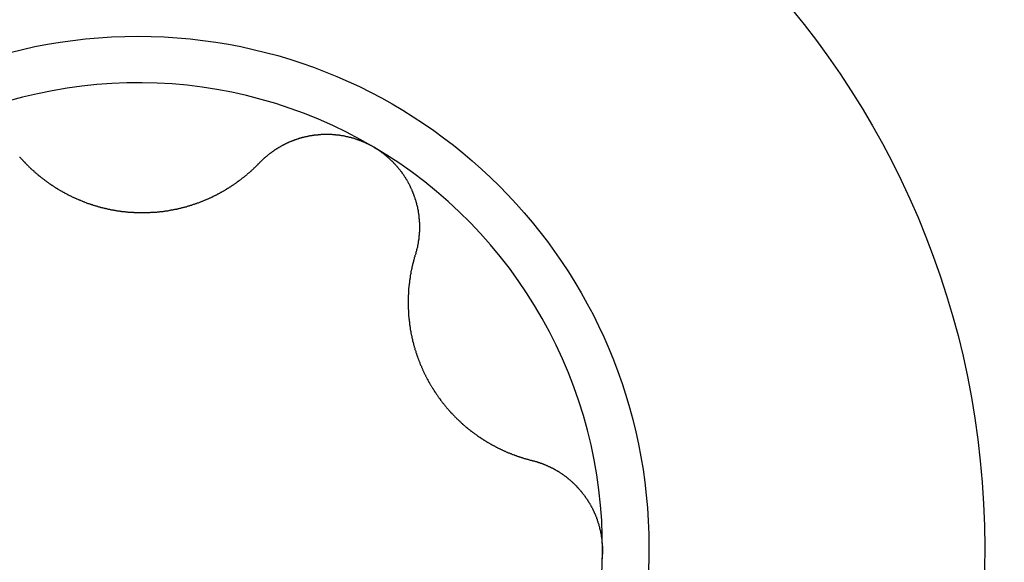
# Model space of a CAD drawing. Extents: x 1107 to 4046, y 937 to 3355.
# Tile 312 of 656: x 1151.41 to 1155.59, y 2553.65 to 2555.96. Entities that reach past the tile are written whole.
import ezdxf

# ---------------------------------------------------------------- set-up
doc = ezdxf.new("R2010")
doc.units = 0
doc.layers.add('KF_VIDA_L___C_RIGHT', color=7, linetype='CONTINUOUS')

# ---------------------------------------------------------------- blocks, each defined once
blk = doc.blocks.new('KF_VIDA_L___C_RIGHT')
at = {"layer": 'KF_VIDA_L___C_RIGHT'}
for points in [[(-435.303, 866.159, 0), (-435.302, 866.158, 0), (-435.301, 866.157, 0), (-435.299, 866.155, 0), (-435.298, 866.154, 0), (-435.296, 866.152, 0), (-435.295, 866.151, 0), (-435.294, 866.15, 0), (-435.292, 866.148, 0), (-435.291, 866.147, 0), (-435.289, 866.145, 0), (-435.288, 866.144, 0)], [(-434.283, 866.135, 0), (-434.281, 866.136, 0), (-434.28, 866.138, 0), (-434.279, 866.139, 0), (-434.277, 866.141, 0), (-434.276, 866.142, 0), (-434.274, 866.143, 0), (-434.273, 866.145, 0), (-434.271, 866.146, 0), (-434.27, 866.147, 0), (-434.269, 866.149, 0), (-434.267, 866.15, 0), (-434.266, 866.152, 0), (-434.264, 866.153, 0), (-434.263, 866.154, 0), (-434.261, 866.156, 0), (-434.26, 866.157, 0), (-434.258, 866.158, 0), (-434.257, 866.159, 0), (-434.255, 866.161, 0), (-434.254, 866.162, 0), (-434.252, 866.163, 0), (-434.251, 866.165, 0), (-434.249, 866.166, 0), (-434.248, 866.167, 0), (-434.246, 866.168, 0), (-434.245, 866.17, 0), (-434.243, 866.171, 0), (-434.241, 866.172, 0), (-434.24, 866.173, 0), (-434.238, 866.175, 0), (-434.237, 866.176, 0), (-434.235, 866.177, 0), (-434.234, 866.178, 0), (-434.232, 866.179, 0), (-434.23, 866.18, 0), (-434.229, 866.182, 0), (-434.227, 866.183, 0), (-434.225, 866.184, 0), (-434.224, 866.185, 0), (-434.222, 866.186, 0), (-434.221, 866.187, 0), (-434.219, 866.188, 0), (-434.217, 866.19, 0), (-434.216, 866.191, 0), (-434.214, 866.192, 0), (-434.212, 866.193, 0), (-434.211, 866.194, 0), (-434.209, 866.195, 0), (-434.207, 866.196, 0), (-434.206, 866.197, 0), (-434.204, 866.198, 0), (-434.202, 866.199, 0), (-434.2, 866.2, 0), (-434.199, 866.201, 0), (-434.197, 866.202, 0), (-434.195, 866.203, 0), (-434.194, 866.204, 0), (-434.192, 866.205, 0), (-434.19, 866.206, 0), (-434.188, 866.207, 0), (-434.187, 866.208, 0), (-434.185, 866.209, 0), (-434.183, 866.21, 0), (-434.181, 866.211, 0), (-434.18, 866.212, 0), (-434.178, 866.213, 0), (-434.176, 866.214, 0), (-434.174, 866.215, 0), (-434.173, 866.215, 0), (-434.171, 866.216, 0), (-434.169, 866.217, 0), (-434.167, 866.218, 0), (-434.166, 866.219, 0), (-434.164, 866.22, 0), (-434.162, 866.221, 0), (-434.16, 866.221, 0), (-434.158, 866.222, 0), (-434.157, 866.223, 0), (-434.155, 866.224, 0), (-434.153, 866.225, 0), (-434.151, 866.225, 0), (-434.149, 866.226, 0), (-434.147, 866.227, 0), (-434.146, 866.228, 0), (-434.144, 866.228, 0), (-434.142, 866.229, 0), (-434.14, 866.23, 0), (-434.138, 866.23, 0), (-434.136, 866.231, 0), (-434.135, 866.232, 0), (-434.133, 866.232, 0), (-434.131, 866.233, 0), (-434.129, 866.234, 0), (-434.127, 866.234, 0), (-434.125, 866.235, 0), (-434.123, 866.236, 0), (-434.121, 866.236, 0), (-434.119, 866.237, 0), (-434.118, 866.238, 0), (-434.116, 866.238, 0), (-434.114, 866.239, 0), (-434.112, 866.239, 0), (-434.11, 866.24, 0), (-434.108, 866.241, 0), (-434.106, 866.241, 0), (-434.104, 866.242, 0), (-434.102, 866.242, 0), (-434.1, 866.243, 0), (-434.098, 866.243, 0), (-434.096, 866.244, 0), (-434.094, 866.244, 0), (-434.092, 866.245, 0), (-434.09, 866.245, 0), (-434.088, 866.246, 0), (-434.086, 866.246, 0), (-434.084, 866.247, 0), (-434.082, 866.247, 0), (-434.08, 866.247, 0), (-434.078, 866.248, 0), (-434.076, 866.248, 0), (-434.074, 866.249, 0), (-434.072, 866.249, 0), (-434.07, 866.249, 0), (-434.068, 866.25, 0), (-434.066, 866.25, 0), (-434.064, 866.251, 0), (-434.062, 866.251, 0), (-434.059, 866.251, 0), (-434.057, 866.252, 0), (-434.055, 866.252, 0), (-434.053, 866.252, 0), (-434.051, 866.252, 0), (-434.049, 866.253, 0), (-434.047, 866.253, 0), (-434.045, 866.253, 0), (-434.043, 866.254, 0), (-434.041, 866.254, 0), (-434.039, 866.254, 0), (-434.037, 866.254, 0), (-434.034, 866.254, 0), (-434.032, 866.255, 0), (-434.03, 866.255, 0), (-434.028, 866.255, 0), (-434.026, 866.255, 0), (-434.024, 866.255, 0), (-434.022, 866.255, 0), (-434.02, 866.256, 0), (-434.017, 866.256, 0), (-434.015, 866.256, 0), (-434.013, 866.256, 0), (-434.011, 866.256, 0), (-434.009, 866.256, 0), (-434.007, 866.256, 0), (-434.005, 866.256, 0), (-434.003, 866.256, 0), (-434, 866.256, 0), (-433.998, 866.256, 0), (-433.996, 866.256, 0), (-433.994, 866.256, 0), (-433.992, 866.256, 0), (-433.99, 866.256, 0), (-433.988, 866.256, 0), (-433.985, 866.256, 0), (-433.983, 866.256, 0), (-433.981, 866.256, 0), (-433.979, 866.256, 0), (-433.977, 866.256, 0), (-433.975, 866.256, 0), (-433.973, 866.255, 0), (-433.97, 866.255, 0), (-433.968, 866.255, 0), (-433.966, 866.255, 0), (-433.964, 866.255, 0), (-433.962, 866.255, 0), (-433.96, 866.254, 0), (-433.958, 866.254, 0), (-433.955, 866.254, 0), (-433.953, 866.254, 0), (-433.951, 866.253, 0), (-433.949, 866.253, 0), (-433.947, 866.253, 0), (-433.945, 866.253, 0), (-433.943, 866.252, 0), (-433.94, 866.252, 0), (-433.938, 866.252, 0), (-433.936, 866.251, 0), (-433.934, 866.251, 0), (-433.932, 866.251, 0), (-433.93, 866.25, 0), (-433.928, 866.25, 0), (-433.925, 866.249, 0), (-433.923, 866.249, 0), (-433.921, 866.249, 0), (-433.919, 866.248, 0), (-433.917, 866.248, 0), (-433.915, 866.247, 0), (-433.913, 866.247, 0), (-433.911, 866.246, 0), (-433.909, 866.246, 0), (-433.906, 866.245, 0), (-433.904, 866.245, 0), (-433.902, 866.244, 0), (-433.9, 866.244, 0), (-433.898, 866.243, 0), (-433.896, 866.243, 0), (-433.894, 866.242, 0), (-433.892, 866.242, 0), (-433.89, 866.241, 0), (-433.888, 866.24, 0), (-433.886, 866.24, 0), (-433.883, 866.239, 0), (-433.881, 866.239, 0), (-433.879, 866.238, 0), (-433.877, 866.237, 0), (-433.875, 866.237, 0), (-433.873, 866.236, 0), (-433.871, 866.235, 0), (-433.869, 866.234, 0), (-433.867, 866.234, 0), (-433.865, 866.233, 0), (-433.863, 866.232, 0), (-433.861, 866.232, 0), (-433.859, 866.231, 0), (-433.857, 866.23, 0), (-433.855, 866.229, 0), (-433.853, 866.229, 0), (-433.851, 866.228, 0), (-433.849, 866.227, 0), (-433.847, 866.226, 0), (-433.845, 866.225, 0), (-433.843, 866.224, 0), (-433.841, 866.224, 0), (-433.839, 866.223, 0), (-433.837, 866.222, 0), (-433.835, 866.221, 0), (-433.833, 866.22, 0), (-433.831, 866.219, 0), (-433.829, 866.218, 0), (-433.827, 866.217, 0), (-433.825, 866.217, 0), (-433.823, 866.216, 0), (-433.822, 866.215, 0), (-433.82, 866.214, 0), (-433.818, 866.213, 0), (-433.816, 866.212, 0), (-433.814, 866.211, 0), (-433.812, 866.21, 0), (-433.81, 866.209, 0), (-433.808, 866.208, 0), (-433.806, 866.207, 0), (-433.805, 866.206, 0), (-433.803, 866.205, 0), (-433.801, 866.204, 0), (-433.799, 866.203, 0), (-433.797, 866.202, 0)], [(-433.797, 866.202, 0), (-433.795, 866.2, 0), (-433.794, 866.199, 0), (-433.792, 866.198, 0), (-433.79, 866.197, 0), (-433.788, 866.196, 0), (-433.786, 866.195, 0), (-433.785, 866.194, 0), (-433.783, 866.193, 0), (-433.781, 866.191, 0), (-433.779, 866.19, 0), (-433.778, 866.189, 0), (-433.776, 866.188, 0), (-433.774, 866.187, 0), (-433.772, 866.185, 0), (-433.771, 866.184, 0), (-433.769, 866.183, 0), (-433.767, 866.182, 0), (-433.765, 866.18, 0), (-433.764, 866.179, 0), (-433.762, 866.178, 0), (-433.76, 866.177, 0), (-433.759, 866.175, 0), (-433.757, 866.174, 0), (-433.755, 866.173, 0), (-433.753, 866.171, 0), (-433.752, 866.17, 0), (-433.75, 866.169, 0), (-433.748, 866.167, 0), (-433.747, 866.166, 0), (-433.745, 866.165, 0), (-433.743, 866.163, 0), (-433.742, 866.162, 0), (-433.74, 866.16, 0), (-433.739, 866.159, 0), (-433.737, 866.158, 0), (-433.735, 866.156, 0), (-433.734, 866.155, 0), (-433.732, 866.153, 0), (-433.731, 866.152, 0), (-433.729, 866.15, 0), (-433.727, 866.149, 0), (-433.726, 866.147, 0), (-433.724, 866.146, 0), (-433.723, 866.144, 0), (-433.721, 866.143, 0), (-433.72, 866.141, 0), (-433.718, 866.14, 0), (-433.717, 866.138, 0), (-433.715, 866.137, 0), (-433.714, 866.135, 0), (-433.712, 866.134, 0), (-433.711, 866.132, 0), (-433.709, 866.131, 0), (-433.708, 866.129, 0), (-433.706, 866.127, 0), (-433.705, 866.126, 0), (-433.703, 866.124, 0), (-433.702, 866.123, 0), (-433.7, 866.121, 0), (-433.699, 866.119, 0), (-433.697, 866.118, 0), (-433.696, 866.116, 0), (-433.695, 866.114, 0), (-433.693, 866.113, 0), (-433.692, 866.111, 0), (-433.691, 866.109, 0), (-433.689, 866.108, 0), (-433.688, 866.106, 0), (-433.687, 866.104, 0), (-433.685, 866.103, 0), (-433.684, 866.101, 0), (-433.683, 866.099, 0), (-433.681, 866.097, 0), (-433.68, 866.096, 0), (-433.679, 866.094, 0), (-433.677, 866.092, 0), (-433.676, 866.09, 0), (-433.675, 866.089, 0), (-433.674, 866.087, 0), (-433.672, 866.085, 0), (-433.671, 866.083, 0), (-433.67, 866.082, 0), (-433.669, 866.08, 0), (-433.668, 866.078, 0), (-433.666, 866.076, 0), (-433.665, 866.074, 0), (-433.664, 866.073, 0), (-433.663, 866.071, 0), (-433.662, 866.069, 0), (-433.661, 866.067, 0), (-433.66, 866.065, 0), (-433.658, 866.063, 0), (-433.657, 866.062, 0), (-433.656, 866.06, 0), (-433.655, 866.058, 0), (-433.654, 866.056, 0), (-433.653, 866.054, 0), (-433.652, 866.052, 0), (-433.651, 866.05, 0), (-433.65, 866.048, 0), (-433.649, 866.047, 0), (-433.648, 866.045, 0), (-433.647, 866.043, 0), (-433.646, 866.041, 0), (-433.645, 866.039, 0), (-433.644, 866.037, 0), (-433.643, 866.035, 0), (-433.642, 866.033, 0), (-433.641, 866.031, 0), (-433.641, 866.029, 0), (-433.64, 866.027, 0), (-433.639, 866.026, 0), (-433.638, 866.024, 0), (-433.637, 866.022, 0), (-433.636, 866.02, 0), (-433.635, 866.018, 0), (-433.635, 866.016, 0), (-433.634, 866.014, 0), (-433.633, 866.012, 0), (-433.632, 866.01, 0), (-433.631, 866.008, 0), (-433.631, 866.006, 0), (-433.63, 866.004, 0), (-433.629, 866.002, 0), (-433.628, 866, 0), (-433.628, 865.998, 0), (-433.627, 865.996, 0), (-433.626, 865.994, 0), (-433.625, 865.992, 0), (-433.625, 865.99, 0), (-433.624, 865.988, 0), (-433.623, 865.986, 0), (-433.623, 865.984, 0), (-433.622, 865.982, 0), (-433.621, 865.98, 0), (-433.621, 865.978, 0), (-433.62, 865.977, 0), (-433.62, 865.975, 0), (-433.619, 865.973, 0), (-433.618, 865.971, 0), (-433.618, 865.969, 0), (-433.617, 865.967, 0), (-433.617, 865.965, 0), (-433.616, 865.963, 0), (-433.616, 865.961, 0), (-433.615, 865.959, 0), (-433.615, 865.957, 0), (-433.614, 865.955, 0), (-433.614, 865.953, 0), (-433.613, 865.951, 0), (-433.613, 865.949, 0), (-433.612, 865.947, 0), (-433.612, 865.945, 0), (-433.611, 865.943, 0), (-433.611, 865.941, 0), (-433.611, 865.939, 0), (-433.61, 865.937, 0), (-433.61, 865.935, 0), (-433.609, 865.933, 0), (-433.609, 865.931, 0), (-433.609, 865.929, 0), (-433.608, 865.927, 0), (-433.608, 865.925, 0), (-433.608, 865.923, 0), (-433.607, 865.921, 0), (-433.607, 865.919, 0), (-433.607, 865.917, 0), (-433.607, 865.915, 0), (-433.606, 865.913, 0), (-433.606, 865.911, 0), (-433.606, 865.909, 0), (-433.606, 865.907, 0), (-433.605, 865.905, 0), (-433.605, 865.904, 0), (-433.605, 865.902, 0), (-433.605, 865.9, 0), (-433.605, 865.898, 0), (-433.604, 865.896, 0), (-433.604, 865.894, 0), (-433.604, 865.892, 0), (-433.604, 865.89, 0), (-433.604, 865.888, 0), (-433.604, 865.886, 0), (-433.604, 865.884, 0), (-433.603, 865.882, 0), (-433.603, 865.88, 0), (-433.603, 865.878, 0), (-433.603, 865.876, 0), (-433.603, 865.874, 0), (-433.603, 865.872, 0), (-433.603, 865.87, 0), (-433.603, 865.868, 0), (-433.603, 865.866, 0), (-433.603, 865.864, 0), (-433.603, 865.862, 0), (-433.603, 865.86, 0), (-433.603, 865.858, 0), (-433.603, 865.856, 0), (-433.603, 865.854, 0), (-433.603, 865.852, 0), (-433.603, 865.85, 0), (-433.603, 865.848, 0), (-433.603, 865.846, 0), (-433.603, 865.844, 0), (-433.603, 865.842, 0), (-433.603, 865.84, 0), (-433.604, 865.838, 0), (-433.604, 865.836, 0), (-433.604, 865.834, 0), (-433.604, 865.832, 0), (-433.604, 865.83, 0), (-433.604, 865.828, 0), (-433.604, 865.826, 0), (-433.605, 865.824, 0), (-433.605, 865.822, 0), (-433.605, 865.82, 0), (-433.605, 865.818, 0), (-433.605, 865.816, 0), (-433.606, 865.815, 0), (-433.606, 865.813, 0), (-433.606, 865.811, 0), (-433.606, 865.809, 0), (-433.607, 865.807, 0), (-433.607, 865.805, 0), (-433.607, 865.803, 0), (-433.608, 865.801, 0), (-433.608, 865.799, 0), (-433.608, 865.797, 0), (-433.609, 865.795, 0), (-433.609, 865.793, 0), (-433.609, 865.791, 0), (-433.61, 865.789, 0), (-433.61, 865.787, 0), (-433.61, 865.785, 0), (-433.611, 865.783, 0), (-433.611, 865.781, 0), (-433.611, 865.779, 0), (-433.612, 865.777, 0), (-433.612, 865.775, 0), (-433.613, 865.773, 0), (-433.613, 865.771, 0), (-433.614, 865.769, 0), (-433.614, 865.768, 0), (-433.615, 865.766, 0), (-433.615, 865.764, 0), (-433.616, 865.762, 0), (-433.616, 865.76, 0), (-433.617, 865.758, 0), (-433.617, 865.756, 0), (-433.618, 865.754, 0), (-433.618, 865.752, 0), (-433.619, 865.75, 0), (-433.619, 865.748, 0), (-433.62, 865.747, 0), (-433.62, 865.745, 0)], [(-435.288, 866.144, 0), (-435.286, 866.142, 0), (-435.285, 866.14, 0), (-435.283, 866.139, 0), (-435.281, 866.137, 0), (-435.28, 866.135, 0), (-435.278, 866.133, 0), (-435.276, 866.132, 0), (-435.275, 866.13, 0), (-435.273, 866.128, 0), (-435.271, 866.126, 0), (-435.27, 866.125, 0), (-435.268, 866.123, 0), (-435.266, 866.121, 0), (-435.265, 866.12, 0), (-435.263, 866.118, 0), (-435.261, 866.116, 0), (-435.259, 866.115, 0), (-435.258, 866.113, 0), (-435.256, 866.111, 0), (-435.254, 866.11, 0), (-435.252, 866.108, 0), (-435.251, 866.106, 0), (-435.249, 866.105, 0), (-435.247, 866.103, 0), (-435.245, 866.102, 0), (-435.243, 866.1, 0), (-435.242, 866.098, 0), (-435.24, 866.097, 0), (-435.238, 866.095, 0), (-435.236, 866.094, 0), (-435.235, 866.092, 0), (-435.233, 866.09, 0), (-435.231, 866.089, 0), (-435.229, 866.087, 0), (-435.227, 866.086, 0), (-435.225, 866.084, 0), (-435.224, 866.083, 0), (-435.222, 866.081, 0), (-435.22, 866.08, 0), (-435.218, 866.078, 0), (-435.216, 866.077, 0), (-435.214, 866.075, 0), (-435.213, 866.074, 0), (-435.211, 866.072, 0), (-435.209, 866.071, 0), (-435.207, 866.069, 0), (-435.205, 866.068, 0), (-435.203, 866.066, 0), (-435.201, 866.065, 0), (-435.199, 866.063, 0), (-435.198, 866.062, 0), (-435.196, 866.061, 0), (-435.194, 866.059, 0), (-435.192, 866.058, 0), (-435.19, 866.056, 0), (-435.188, 866.055, 0), (-435.186, 866.054, 0), (-435.184, 866.052, 0), (-435.182, 866.051, 0), (-435.18, 866.049, 0), (-435.178, 866.048, 0), (-435.177, 866.047, 0), (-435.175, 866.045, 0), (-435.173, 866.044, 0), (-435.171, 866.043, 0), (-435.169, 866.041, 0), (-435.167, 866.04, 0), (-435.165, 866.039, 0), (-435.163, 866.038, 0), (-435.161, 866.036, 0), (-435.159, 866.035, 0), (-435.157, 866.034, 0), (-435.155, 866.032, 0), (-435.153, 866.031, 0), (-435.151, 866.03, 0), (-435.149, 866.029, 0), (-435.147, 866.027, 0), (-435.145, 866.026, 0), (-435.143, 866.025, 0), (-435.141, 866.023, 0), (-435.139, 866.022, 0), (-435.137, 866.021, 0), (-435.135, 866.02, 0), (-435.132, 866.018, 0), (-435.13, 866.017, 0), (-435.128, 866.016, 0), (-435.126, 866.015, 0), (-435.124, 866.014, 0), (-435.122, 866.012, 0), (-435.12, 866.011, 0), (-435.117, 866.01, 0), (-435.115, 866.009, 0), (-435.113, 866.008, 0), (-435.111, 866.006, 0), (-435.109, 866.005, 0), (-435.107, 866.004, 0), (-435.104, 866.003, 0), (-435.102, 866.002, 0), (-435.1, 866.001, 0), (-435.098, 865.999, 0), (-435.095, 865.998, 0), (-435.093, 865.997, 0), (-435.091, 865.996, 0), (-435.089, 865.995, 0), (-435.086, 865.994, 0), (-435.084, 865.993, 0), (-435.082, 865.991, 0), (-435.08, 865.99, 0), (-435.077, 865.989, 0), (-435.075, 865.988, 0), (-435.073, 865.987, 0), (-435.07, 865.986, 0), (-435.068, 865.985, 0), (-435.066, 865.984, 0), (-435.063, 865.983, 0), (-435.061, 865.982, 0), (-435.059, 865.981, 0), (-435.056, 865.98, 0), (-435.054, 865.979, 0), (-435.051, 865.978, 0), (-435.049, 865.977, 0), (-435.047, 865.976, 0), (-435.044, 865.975, 0), (-435.042, 865.974, 0), (-435.039, 865.973, 0), (-435.037, 865.972, 0), (-435.035, 865.971, 0), (-435.032, 865.97, 0), (-435.03, 865.969, 0), (-435.027, 865.968, 0), (-435.025, 865.967, 0), (-435.022, 865.966, 0), (-435.02, 865.965, 0), (-435.018, 865.964, 0), (-435.015, 865.963, 0), (-435.013, 865.962, 0), (-435.01, 865.962, 0), (-435.008, 865.961, 0), (-435.005, 865.96, 0), (-435.003, 865.959, 0), (-435, 865.958, 0), (-434.998, 865.957, 0), (-434.995, 865.957, 0), (-434.993, 865.956, 0), (-434.99, 865.955, 0), (-434.988, 865.954, 0), (-434.985, 865.953, 0), (-434.983, 865.953, 0), (-434.98, 865.952, 0), (-434.978, 865.951, 0), (-434.975, 865.95, 0), (-434.972, 865.95, 0), (-434.97, 865.949, 0), (-434.967, 865.948, 0), (-434.965, 865.947, 0), (-434.962, 865.947, 0), (-434.96, 865.946, 0), (-434.957, 865.945, 0), (-434.955, 865.945, 0), (-434.952, 865.944, 0), (-434.949, 865.943, 0), (-434.947, 865.943, 0), (-434.944, 865.942, 0), (-434.942, 865.941, 0), (-434.939, 865.941, 0), (-434.937, 865.94, 0), (-434.934, 865.94, 0), (-434.931, 865.939, 0), (-434.929, 865.939, 0), (-434.926, 865.938, 0), (-434.924, 865.937, 0), (-434.921, 865.937, 0), (-434.918, 865.936, 0), (-434.916, 865.936, 0), (-434.913, 865.935, 0), (-434.911, 865.935, 0), (-434.908, 865.934, 0), (-434.905, 865.934, 0), (-434.903, 865.933, 0), (-434.9, 865.933, 0), (-434.897, 865.933, 0), (-434.895, 865.932, 0), (-434.892, 865.932, 0), (-434.89, 865.931, 0), (-434.887, 865.931, 0), (-434.884, 865.93, 0), (-434.882, 865.93, 0), (-434.879, 865.93, 0), (-434.877, 865.929, 0), (-434.874, 865.929, 0), (-434.871, 865.929, 0), (-434.869, 865.928, 0), (-434.866, 865.928, 0), (-434.864, 865.928, 0), (-434.861, 865.927, 0), (-434.858, 865.927, 0), (-434.856, 865.927, 0), (-434.853, 865.926, 0), (-434.85, 865.926, 0), (-434.848, 865.926, 0), (-434.845, 865.926, 0), (-434.843, 865.925, 0), (-434.84, 865.925, 0), (-434.837, 865.925, 0), (-434.835, 865.925, 0), (-434.832, 865.924, 0), (-434.83, 865.924, 0), (-434.827, 865.924, 0), (-434.825, 865.924, 0), (-434.822, 865.924, 0), (-434.819, 865.924, 0), (-434.817, 865.923, 0), (-434.814, 865.923, 0), (-434.812, 865.923, 0), (-434.809, 865.923, 0), (-434.806, 865.923, 0), (-434.804, 865.923, 0), (-434.801, 865.923, 0), (-434.799, 865.923, 0), (-434.796, 865.923, 0), (-434.794, 865.923, 0), (-434.791, 865.923, 0), (-434.789, 865.923, 0), (-434.786, 865.923, 0), (-434.784, 865.923, 0), (-434.781, 865.923, 0), (-434.778, 865.923, 0), (-434.776, 865.923, 0), (-434.773, 865.923, 0), (-434.771, 865.923, 0), (-434.768, 865.923, 0), (-434.766, 865.923, 0), (-434.763, 865.923, 0), (-434.76, 865.923, 0), (-434.758, 865.923, 0), (-434.755, 865.923, 0), (-434.753, 865.923, 0), (-434.75, 865.923, 0), (-434.748, 865.923, 0), (-434.745, 865.924, 0), (-434.742, 865.924, 0), (-434.74, 865.924, 0), (-434.737, 865.924, 0), (-434.735, 865.924, 0), (-434.732, 865.924, 0), (-434.729, 865.925, 0), (-434.727, 865.925, 0), (-434.724, 865.925, 0), (-434.721, 865.925, 0), (-434.719, 865.925, 0), (-434.716, 865.926, 0), (-434.714, 865.926, 0), (-434.711, 865.926, 0), (-434.708, 865.926, 0), (-434.706, 865.927, 0), (-434.703, 865.927, 0), (-434.701, 865.927, 0), (-434.698, 865.928, 0), (-434.695, 865.928, 0), (-434.693, 865.928, 0), (-434.69, 865.929, 0), (-434.687, 865.929, 0), (-434.685, 865.929, 0), (-434.682, 865.93, 0), (-434.68, 865.93, 0), (-434.677, 865.931, 0), (-434.674, 865.931, 0), (-434.672, 865.931, 0), (-434.669, 865.932, 0), (-434.667, 865.932, 0), (-434.664, 865.933, 0), (-434.661, 865.933, 0), (-434.659, 865.934, 0), (-434.656, 865.934, 0), (-434.653, 865.935, 0), (-434.651, 865.935, 0), (-434.648, 865.936, 0), (-434.646, 865.936, 0), (-434.643, 865.937, 0), (-434.64, 865.937, 0), (-434.638, 865.938, 0), (-434.635, 865.938, 0), (-434.633, 865.939, 0), (-434.63, 865.939, 0), (-434.627, 865.94, 0), (-434.625, 865.94, 0), (-434.622, 865.941, 0), (-434.62, 865.942, 0), (-434.617, 865.942, 0), (-434.615, 865.943, 0), (-434.612, 865.944, 0), (-434.609, 865.944, 0), (-434.607, 865.945, 0), (-434.604, 865.946, 0), (-434.602, 865.946, 0), (-434.599, 865.947, 0), (-434.597, 865.948, 0), (-434.594, 865.948, 0), (-434.592, 865.949, 0), (-434.589, 865.95, 0), (-434.586, 865.951, 0), (-434.584, 865.951, 0), (-434.581, 865.952, 0), (-434.579, 865.953, 0), (-434.576, 865.954, 0), (-434.574, 865.954, 0), (-434.571, 865.955, 0), (-434.569, 865.956, 0), (-434.566, 865.957, 0), (-434.564, 865.958, 0), (-434.561, 865.958, 0), (-434.559, 865.959, 0), (-434.556, 865.96, 0), (-434.554, 865.961, 0), (-434.551, 865.962, 0), (-434.549, 865.963, 0), (-434.547, 865.964, 0), (-434.544, 865.965, 0), (-434.542, 865.965, 0), (-434.539, 865.966, 0), (-434.537, 865.967, 0), (-434.534, 865.968, 0), (-434.532, 865.969, 0), (-434.529, 865.97, 0), (-434.527, 865.971, 0), (-434.525, 865.972, 0), (-434.522, 865.973, 0), (-434.52, 865.974, 0), (-434.517, 865.975, 0), (-434.515, 865.976, 0), (-434.513, 865.977, 0), (-434.51, 865.978, 0), (-434.508, 865.979, 0), (-434.506, 865.98, 0), (-434.503, 865.981, 0), (-434.501, 865.982, 0), (-434.499, 865.983, 0), (-434.496, 865.984, 0), (-434.494, 865.985, 0), (-434.492, 865.986, 0), (-434.489, 865.987, 0), (-434.487, 865.988, 0), (-434.485, 865.989, 0), (-434.482, 865.991, 0), (-434.48, 865.992, 0), (-434.478, 865.993, 0), (-434.476, 865.994, 0), (-434.473, 865.995, 0), (-434.471, 865.996, 0), (-434.469, 865.997, 0), (-434.467, 865.998, 0), (-434.464, 865.999, 0), (-434.462, 866.001, 0), (-434.46, 866.002, 0), (-434.458, 866.003, 0), (-434.456, 866.004, 0), (-434.453, 866.005, 0), (-434.451, 866.006, 0), (-434.449, 866.008, 0), (-434.447, 866.009, 0), (-434.445, 866.01, 0), (-434.443, 866.011, 0), (-434.441, 866.012, 0), (-434.438, 866.014, 0), (-434.436, 866.015, 0), (-434.434, 866.016, 0), (-434.432, 866.017, 0), (-434.43, 866.018, 0), (-434.428, 866.02, 0), (-434.426, 866.021, 0), (-434.424, 866.022, 0), (-434.422, 866.023, 0), (-434.42, 866.025, 0), (-434.418, 866.026, 0), (-434.416, 866.027, 0), (-434.414, 866.028, 0), (-434.412, 866.03, 0), (-434.41, 866.031, 0), (-434.408, 866.032, 0), (-434.406, 866.033, 0), (-434.404, 866.035, 0), (-434.402, 866.036, 0), (-434.4, 866.037, 0), (-434.398, 866.039, 0), (-434.396, 866.04, 0), (-434.394, 866.041, 0), (-434.392, 866.042, 0), (-434.39, 866.044, 0), (-434.388, 866.045, 0), (-434.386, 866.046, 0), (-434.384, 866.048, 0), (-434.382, 866.049, 0), (-434.38, 866.051, 0), (-434.379, 866.052, 0), (-434.377, 866.053, 0), (-434.375, 866.055, 0), (-434.373, 866.056, 0), (-434.371, 866.057, 0), (-434.369, 866.059, 0), (-434.367, 866.06, 0), (-434.365, 866.062, 0), (-434.363, 866.063, 0), (-434.361, 866.065, 0), (-434.36, 866.066, 0), (-434.358, 866.068, 0), (-434.356, 866.069, 0), (-434.354, 866.07, 0), (-434.352, 866.072, 0), (-434.35, 866.073, 0), (-434.348, 866.075, 0), (-434.346, 866.076, 0), (-434.345, 866.078, 0), (-434.343, 866.079, 0), (-434.341, 866.081, 0), (-434.339, 866.082, 0), (-434.337, 866.084, 0), (-434.335, 866.086, 0), (-434.334, 866.087, 0), (-434.332, 866.089, 0), (-434.33, 866.09, 0), (-434.328, 866.092, 0), (-434.326, 866.093, 0), (-434.324, 866.095, 0), (-434.323, 866.097, 0), (-434.321, 866.098, 0), (-434.319, 866.1, 0), (-434.317, 866.101, 0), (-434.315, 866.103, 0), (-434.314, 866.105, 0), (-434.312, 866.106, 0), (-434.31, 866.108, 0), (-434.308, 866.109, 0), (-434.307, 866.111, 0), (-434.305, 866.113, 0), (-434.303, 866.114, 0), (-434.301, 866.116, 0), (-434.3, 866.118, 0), (-434.298, 866.119, 0), (-434.296, 866.121, 0), (-434.295, 866.123, 0), (-434.293, 866.125, 0), (-434.291, 866.126, 0), (-434.289, 866.128, 0), (-434.288, 866.13, 0), (-434.286, 866.131, 0), (-434.284, 866.133, 0), (-434.283, 866.135, 0)], [(-433.62, 865.745, 0), (-433.621, 865.742, 0), (-433.622, 865.74, 0), (-433.623, 865.738, 0), (-433.623, 865.735, 0), (-433.624, 865.733, 0), (-433.625, 865.731, 0), (-433.625, 865.728, 0), (-433.626, 865.726, 0), (-433.627, 865.724, 0), (-433.627, 865.721, 0), (-433.628, 865.719, 0), (-433.628, 865.717, 0), (-433.629, 865.714, 0), (-433.63, 865.712, 0), (-433.63, 865.71, 0), (-433.631, 865.707, 0), (-433.631, 865.705, 0), (-433.632, 865.703, 0), (-433.632, 865.7, 0), (-433.633, 865.698, 0), (-433.634, 865.696, 0), (-433.634, 865.693, 0), (-433.635, 865.691, 0), (-433.635, 865.689, 0), (-433.636, 865.686, 0), (-433.636, 865.684, 0), (-433.637, 865.682, 0), (-433.637, 865.679, 0), (-433.638, 865.677, 0), (-433.638, 865.675, 0), (-433.639, 865.672, 0), (-433.639, 865.67, 0), (-433.639, 865.668, 0), (-433.64, 865.665, 0), (-433.64, 865.663, 0), (-433.641, 865.661, 0), (-433.641, 865.658, 0), (-433.642, 865.656, 0), (-433.642, 865.653, 0), (-433.642, 865.651, 0), (-433.643, 865.649, 0), (-433.643, 865.646, 0), (-433.643, 865.644, 0), (-433.644, 865.642, 0), (-433.644, 865.639, 0), (-433.644, 865.637, 0), (-433.645, 865.635, 0), (-433.645, 865.632, 0), (-433.645, 865.63, 0), (-433.646, 865.628, 0), (-433.646, 865.625, 0), (-433.646, 865.623, 0), (-433.647, 865.621, 0), (-433.647, 865.618, 0), (-433.647, 865.616, 0), (-433.647, 865.614, 0), (-433.648, 865.611, 0), (-433.648, 865.609, 0), (-433.648, 865.607, 0), (-433.648, 865.604, 0), (-433.649, 865.602, 0), (-433.649, 865.599, 0), (-433.649, 865.597, 0), (-433.649, 865.595, 0), (-433.649, 865.592, 0), (-433.649, 865.59, 0), (-433.65, 865.588, 0), (-433.65, 865.585, 0), (-433.65, 865.583, 0), (-433.65, 865.581, 0), (-433.65, 865.578, 0), (-433.65, 865.576, 0), (-433.65, 865.574, 0), (-433.651, 865.571, 0), (-433.651, 865.569, 0), (-433.651, 865.567, 0), (-433.651, 865.564, 0), (-433.651, 865.562, 0), (-433.651, 865.559, 0), (-433.651, 865.557, 0), (-433.651, 865.554, 0), (-433.651, 865.552, 0), (-433.651, 865.55, 0), (-433.651, 865.547, 0), (-433.651, 865.545, 0), (-433.651, 865.542, 0), (-433.651, 865.54, 0), (-433.651, 865.537, 0), (-433.651, 865.535, 0), (-433.651, 865.532, 0), (-433.651, 865.53, 0), (-433.651, 865.527, 0), (-433.651, 865.525, 0), (-433.651, 865.522, 0), (-433.651, 865.52, 0), (-433.651, 865.517, 0), (-433.651, 865.515, 0), (-433.651, 865.512, 0), (-433.65, 865.51, 0), (-433.65, 865.507, 0), (-433.65, 865.505, 0), (-433.65, 865.502, 0), (-433.65, 865.5, 0), (-433.65, 865.497, 0), (-433.65, 865.495, 0), (-433.649, 865.492, 0), (-433.649, 865.49, 0), (-433.649, 865.487, 0), (-433.649, 865.485, 0), (-433.649, 865.482, 0), (-433.648, 865.48, 0), (-433.648, 865.477, 0), (-433.648, 865.474, 0), (-433.648, 865.472, 0), (-433.647, 865.469, 0), (-433.647, 865.467, 0), (-433.647, 865.464, 0), (-433.647, 865.462, 0), (-433.646, 865.459, 0), (-433.646, 865.457, 0), (-433.646, 865.454, 0), (-433.645, 865.451, 0), (-433.645, 865.449, 0), (-433.645, 865.446, 0), (-433.644, 865.444, 0), (-433.644, 865.441, 0), (-433.644, 865.439, 0), (-433.643, 865.436, 0), (-433.643, 865.433, 0), (-433.642, 865.431, 0), (-433.642, 865.428, 0), (-433.642, 865.426, 0), (-433.641, 865.423, 0), (-433.641, 865.421, 0), (-433.64, 865.418, 0), (-433.64, 865.415, 0), (-433.639, 865.413, 0), (-433.639, 865.41, 0), (-433.638, 865.408, 0), (-433.638, 865.405, 0), (-433.637, 865.402, 0), (-433.637, 865.4, 0), (-433.636, 865.397, 0), (-433.636, 865.395, 0), (-433.635, 865.392, 0), (-433.635, 865.39, 0), (-433.634, 865.387, 0), (-433.633, 865.384, 0), (-433.633, 865.382, 0), (-433.632, 865.379, 0), (-433.632, 865.377, 0), (-433.631, 865.374, 0), (-433.63, 865.372, 0), (-433.63, 865.369, 0), (-433.629, 865.366, 0), (-433.628, 865.364, 0), (-433.628, 865.361, 0), (-433.627, 865.359, 0), (-433.626, 865.356, 0), (-433.625, 865.354, 0), (-433.625, 865.351, 0), (-433.624, 865.349, 0), (-433.623, 865.346, 0), (-433.622, 865.343, 0), (-433.622, 865.341, 0), (-433.621, 865.338, 0), (-433.62, 865.336, 0), (-433.619, 865.333, 0), (-433.619, 865.331, 0), (-433.618, 865.328, 0), (-433.617, 865.326, 0), (-433.616, 865.323, 0), (-433.615, 865.321, 0), (-433.614, 865.318, 0), (-433.614, 865.316, 0), (-433.613, 865.313, 0), (-433.612, 865.311, 0), (-433.611, 865.308, 0), (-433.61, 865.306, 0), (-433.609, 865.303, 0), (-433.608, 865.301, 0), (-433.607, 865.298, 0), (-433.606, 865.296, 0), (-433.605, 865.293, 0), (-433.604, 865.291, 0), (-433.603, 865.288, 0), (-433.602, 865.286, 0), (-433.601, 865.283, 0), (-433.601, 865.281, 0), (-433.6, 865.279, 0), (-433.599, 865.276, 0), (-433.598, 865.274, 0), (-433.596, 865.271, 0), (-433.595, 865.269, 0), (-433.594, 865.266, 0), (-433.593, 865.264, 0), (-433.592, 865.262, 0), (-433.591, 865.259, 0), (-433.59, 865.257, 0), (-433.589, 865.254, 0), (-433.588, 865.252, 0), (-433.587, 865.25, 0), (-433.586, 865.247, 0), (-433.585, 865.245, 0), (-433.584, 865.243, 0), (-433.583, 865.24, 0), (-433.581, 865.238, 0), (-433.58, 865.236, 0), (-433.579, 865.233, 0), (-433.578, 865.231, 0), (-433.577, 865.229, 0), (-433.576, 865.226, 0), (-433.574, 865.224, 0), (-433.573, 865.222, 0), (-433.572, 865.219, 0), (-433.571, 865.217, 0), (-433.57, 865.215, 0), (-433.568, 865.213, 0), (-433.567, 865.21, 0), (-433.566, 865.208, 0), (-433.565, 865.206, 0), (-433.564, 865.204, 0), (-433.562, 865.201, 0), (-433.561, 865.199, 0), (-433.56, 865.197, 0), (-433.559, 865.195, 0), (-433.557, 865.193, 0), (-433.556, 865.19, 0), (-433.555, 865.188, 0), (-433.553, 865.186, 0), (-433.552, 865.184, 0), (-433.551, 865.182, 0), (-433.549, 865.179, 0), (-433.548, 865.177, 0), (-433.547, 865.175, 0), (-433.545, 865.173, 0), (-433.544, 865.171, 0), (-433.542, 865.168, 0), (-433.541, 865.166, 0), (-433.54, 865.164, 0), (-433.538, 865.162, 0), (-433.537, 865.16, 0), (-433.535, 865.158, 0), (-433.534, 865.155, 0), (-433.532, 865.153, 0), (-433.531, 865.151, 0), (-433.529, 865.149, 0), (-433.528, 865.147, 0), (-433.526, 865.145, 0), (-433.525, 865.142, 0), (-433.523, 865.14, 0), (-433.522, 865.138, 0), (-433.52, 865.136, 0), (-433.519, 865.134, 0), (-433.517, 865.132, 0), (-433.516, 865.13, 0), (-433.514, 865.128, 0), (-433.513, 865.125, 0), (-433.511, 865.123, 0), (-433.509, 865.121, 0), (-433.508, 865.119, 0), (-433.506, 865.117, 0), (-433.505, 865.115, 0), (-433.503, 865.113, 0), (-433.501, 865.111, 0), (-433.5, 865.109, 0), (-433.498, 865.107, 0), (-433.496, 865.105, 0), (-433.495, 865.103, 0), (-433.493, 865.101, 0), (-433.491, 865.098, 0), (-433.49, 865.096, 0), (-433.488, 865.094, 0), (-433.486, 865.092, 0), (-433.484, 865.09, 0), (-433.483, 865.088, 0), (-433.481, 865.086, 0), (-433.479, 865.084, 0), (-433.477, 865.082, 0), (-433.476, 865.08, 0), (-433.474, 865.078, 0), (-433.472, 865.076, 0), (-433.47, 865.074, 0), (-433.469, 865.072, 0), (-433.467, 865.071, 0), (-433.465, 865.069, 0), (-433.463, 865.067, 0), (-433.461, 865.065, 0), (-433.459, 865.063, 0), (-433.458, 865.061, 0), (-433.456, 865.059, 0), (-433.454, 865.057, 0), (-433.452, 865.055, 0), (-433.45, 865.053, 0), (-433.448, 865.051, 0), (-433.447, 865.05, 0), (-433.445, 865.048, 0), (-433.443, 865.046, 0), (-433.441, 865.044, 0), (-433.439, 865.042, 0), (-433.437, 865.04, 0), (-433.435, 865.039, 0), (-433.433, 865.037, 0), (-433.431, 865.035, 0), (-433.429, 865.033, 0), (-433.427, 865.031, 0), (-433.425, 865.03, 0), (-433.424, 865.028, 0), (-433.422, 865.026, 0), (-433.42, 865.024, 0), (-433.418, 865.023, 0), (-433.416, 865.021, 0), (-433.414, 865.019, 0), (-433.412, 865.017, 0), (-433.41, 865.016, 0), (-433.408, 865.014, 0), (-433.406, 865.012, 0), (-433.404, 865.011, 0), (-433.402, 865.009, 0), (-433.4, 865.007, 0), (-433.398, 865.006, 0), (-433.396, 865.004, 0), (-433.394, 865.002, 0), (-433.392, 865.001, 0), (-433.39, 864.999, 0), (-433.388, 864.998, 0), (-433.386, 864.996, 0), (-433.384, 864.994, 0), (-433.381, 864.993, 0), (-433.379, 864.991, 0), (-433.377, 864.99, 0), (-433.375, 864.988, 0), (-433.373, 864.987, 0), (-433.371, 864.985, 0), (-433.369, 864.984, 0), (-433.367, 864.982, 0), (-433.365, 864.981, 0), (-433.363, 864.979, 0), (-433.361, 864.978, 0), (-433.359, 864.976, 0), (-433.357, 864.975, 0), (-433.355, 864.973, 0), (-433.353, 864.972, 0), (-433.35, 864.97, 0), (-433.348, 864.969, 0), (-433.346, 864.967, 0), (-433.344, 864.966, 0), (-433.342, 864.965, 0), (-433.34, 864.963, 0), (-433.338, 864.962, 0), (-433.336, 864.961, 0), (-433.334, 864.959, 0), (-433.332, 864.958, 0), (-433.329, 864.956, 0), (-433.327, 864.955, 0), (-433.325, 864.954, 0), (-433.323, 864.953, 0), (-433.321, 864.951, 0), (-433.319, 864.95, 0), (-433.317, 864.949, 0), (-433.315, 864.947, 0), (-433.313, 864.946, 0), (-433.311, 864.945, 0), (-433.308, 864.944, 0), (-433.306, 864.942, 0), (-433.304, 864.941, 0), (-433.302, 864.94, 0), (-433.3, 864.939, 0), (-433.298, 864.938, 0), (-433.296, 864.936, 0), (-433.294, 864.935, 0), (-433.292, 864.934, 0), (-433.29, 864.933, 0), (-433.287, 864.932, 0), (-433.285, 864.931, 0), (-433.283, 864.93, 0), (-433.281, 864.928, 0), (-433.279, 864.927, 0), (-433.277, 864.926, 0), (-433.275, 864.925, 0), (-433.273, 864.924, 0), (-433.271, 864.923, 0), (-433.269, 864.922, 0), (-433.267, 864.921, 0), (-433.264, 864.92, 0), (-433.262, 864.919, 0), (-433.26, 864.918, 0), (-433.258, 864.917, 0), (-433.256, 864.916, 0), (-433.254, 864.915, 0), (-433.252, 864.914, 0), (-433.25, 864.913, 0), (-433.247, 864.912, 0), (-433.245, 864.911, 0), (-433.243, 864.91, 0), (-433.241, 864.909, 0), (-433.239, 864.908, 0), (-433.237, 864.907, 0), (-433.234, 864.906, 0), (-433.232, 864.905, 0), (-433.23, 864.904, 0), (-433.228, 864.903, 0), (-433.226, 864.902, 0), (-433.224, 864.902, 0), (-433.221, 864.901, 0), (-433.219, 864.9, 0), (-433.217, 864.899, 0), (-433.215, 864.898, 0), (-433.212, 864.897, 0), (-433.21, 864.896, 0), (-433.208, 864.895, 0), (-433.206, 864.895, 0), (-433.204, 864.894, 0), (-433.201, 864.893, 0), (-433.199, 864.892, 0), (-433.197, 864.891, 0), (-433.195, 864.89, 0), (-433.192, 864.89, 0), (-433.19, 864.889, 0), (-433.188, 864.888, 0), (-433.186, 864.887, 0), (-433.183, 864.886, 0), (-433.181, 864.886, 0), (-433.179, 864.885, 0), (-433.176, 864.884, 0), (-433.174, 864.883, 0), (-433.172, 864.883, 0), (-433.17, 864.882, 0), (-433.167, 864.881, 0), (-433.165, 864.88, 0), (-433.163, 864.88, 0), (-433.16, 864.879, 0), (-433.158, 864.878, 0), (-433.156, 864.878, 0), (-433.153, 864.877, 0), (-433.151, 864.876, 0), (-433.149, 864.876, 0), (-433.146, 864.875, 0), (-433.144, 864.874, 0), (-433.142, 864.874, 0), (-433.14, 864.873, 0), (-433.137, 864.872, 0), (-433.135, 864.872, 0), (-433.133, 864.871, 0), (-433.13, 864.871, 0), (-433.128, 864.87, 0), (-433.125, 864.869, 0)], [(-433.125, 864.869, 0), (-433.124, 864.869, 0), (-433.122, 864.868, 0), (-433.12, 864.868, 0), (-433.118, 864.867, 0), (-433.116, 864.867, 0), (-433.114, 864.866, 0), (-433.112, 864.866, 0), (-433.11, 864.865, 0), (-433.108, 864.865, 0), (-433.106, 864.864, 0), (-433.104, 864.864, 0), (-433.103, 864.863, 0), (-433.101, 864.862, 0), (-433.099, 864.862, 0), (-433.097, 864.861, 0), (-433.095, 864.861, 0), (-433.093, 864.86, 0), (-433.091, 864.859, 0), (-433.089, 864.859, 0), (-433.088, 864.858, 0), (-433.086, 864.857, 0), (-433.084, 864.857, 0), (-433.082, 864.856, 0), (-433.08, 864.855, 0), (-433.078, 864.855, 0), (-433.076, 864.854, 0), (-433.075, 864.853, 0), (-433.073, 864.852, 0), (-433.071, 864.852, 0), (-433.069, 864.851, 0), (-433.067, 864.85, 0), (-433.065, 864.849, 0), (-433.063, 864.848, 0), (-433.062, 864.848, 0), (-433.06, 864.847, 0), (-433.058, 864.846, 0), (-433.056, 864.845, 0), (-433.054, 864.844, 0), (-433.053, 864.844, 0), (-433.051, 864.843, 0), (-433.049, 864.842, 0), (-433.047, 864.841, 0), (-433.045, 864.84, 0), (-433.044, 864.839, 0), (-433.042, 864.838, 0), (-433.04, 864.837, 0), (-433.038, 864.837, 0), (-433.037, 864.836, 0), (-433.035, 864.835, 0), (-433.033, 864.834, 0), (-433.031, 864.833, 0), (-433.03, 864.832, 0), (-433.028, 864.831, 0), (-433.026, 864.83, 0), (-433.024, 864.829, 0), (-433.023, 864.828, 0), (-433.021, 864.827, 0), (-433.019, 864.826, 0), (-433.017, 864.825, 0), (-433.016, 864.824, 0), (-433.014, 864.823, 0), (-433.012, 864.822, 0), (-433.011, 864.821, 0), (-433.009, 864.82, 0), (-433.007, 864.819, 0), (-433.006, 864.818, 0), (-433.004, 864.817, 0), (-433.002, 864.815, 0), (-433.001, 864.814, 0), (-432.999, 864.813, 0), (-432.997, 864.812, 0), (-432.996, 864.811, 0), (-432.994, 864.81, 0), (-432.993, 864.809, 0), (-432.991, 864.808, 0), (-432.989, 864.807, 0), (-432.988, 864.805, 0), (-432.986, 864.804, 0), (-432.985, 864.803, 0), (-432.983, 864.802, 0), (-432.981, 864.801, 0), (-432.98, 864.799, 0), (-432.978, 864.798, 0), (-432.977, 864.797, 0), (-432.975, 864.796, 0), (-432.974, 864.795, 0), (-432.972, 864.793, 0), (-432.971, 864.792, 0), (-432.969, 864.791, 0), (-432.968, 864.79, 0), (-432.966, 864.788, 0), (-432.964, 864.787, 0), (-432.963, 864.786, 0), (-432.961, 864.784, 0), (-432.96, 864.783, 0), (-432.958, 864.782, 0), (-432.957, 864.78, 0), (-432.955, 864.779, 0), (-432.954, 864.778, 0), (-432.952, 864.776, 0), (-432.951, 864.775, 0), (-432.95, 864.774, 0), (-432.948, 864.772, 0), (-432.947, 864.771, 0), (-432.945, 864.769, 0), (-432.944, 864.768, 0), (-432.942, 864.767, 0), (-432.941, 864.765, 0), (-432.939, 864.764, 0), (-432.938, 864.762, 0), (-432.936, 864.761, 0), (-432.935, 864.759, 0), (-432.934, 864.758, 0), (-432.932, 864.756, 0), (-432.931, 864.755, 0), (-432.929, 864.753, 0), (-432.928, 864.752, 0), (-432.927, 864.75, 0), (-432.925, 864.749, 0), (-432.924, 864.747, 0), (-432.923, 864.745, 0), (-432.921, 864.744, 0), (-432.92, 864.742, 0), (-432.918, 864.741, 0), (-432.917, 864.739, 0), (-432.916, 864.738, 0), (-432.914, 864.736, 0), (-432.913, 864.734, 0), (-432.912, 864.733, 0), (-432.911, 864.731, 0), (-432.909, 864.729, 0), (-432.908, 864.728, 0), (-432.907, 864.726, 0), (-432.905, 864.724, 0), (-432.904, 864.723, 0), (-432.903, 864.721, 0), (-432.902, 864.719, 0), (-432.9, 864.718, 0), (-432.899, 864.716, 0), (-432.898, 864.714, 0), (-432.897, 864.712, 0), (-432.895, 864.711, 0), (-432.894, 864.709, 0), (-432.893, 864.707, 0), (-432.892, 864.705, 0), (-432.891, 864.704, 0), (-432.889, 864.702, 0), (-432.888, 864.7, 0), (-432.887, 864.698, 0), (-432.886, 864.697, 0), (-432.885, 864.695, 0), (-432.884, 864.693, 0), (-432.883, 864.691, 0), (-432.882, 864.689, 0), (-432.88, 864.687, 0), (-432.879, 864.686, 0), (-432.878, 864.684, 0), (-432.877, 864.682, 0), (-432.876, 864.68, 0), (-432.875, 864.678, 0), (-432.874, 864.676, 0), (-432.873, 864.674, 0), (-432.872, 864.673, 0), (-432.871, 864.671, 0), (-432.87, 864.669, 0), (-432.869, 864.667, 0), (-432.868, 864.665, 0), (-432.867, 864.663, 0), (-432.866, 864.661, 0), (-432.865, 864.659, 0), (-432.864, 864.657, 0), (-432.863, 864.655, 0), (-432.862, 864.653, 0), (-432.861, 864.651, 0), (-432.86, 864.649, 0), (-432.86, 864.647, 0), (-432.859, 864.645, 0), (-432.858, 864.644, 0), (-432.857, 864.642, 0), (-432.856, 864.64, 0), (-432.855, 864.638, 0), (-432.855, 864.636, 0), (-432.854, 864.634, 0), (-432.853, 864.632, 0), (-432.852, 864.63, 0), (-432.851, 864.628, 0), (-432.851, 864.625, 0), (-432.85, 864.623, 0), (-432.849, 864.621, 0), (-432.848, 864.619, 0), (-432.848, 864.617, 0), (-432.847, 864.615, 0), (-432.846, 864.613, 0), (-432.846, 864.611, 0), (-432.845, 864.609, 0), (-432.844, 864.607, 0), (-432.844, 864.605, 0), (-432.843, 864.603, 0), (-432.842, 864.601, 0), (-432.842, 864.599, 0), (-432.841, 864.597, 0), (-432.84, 864.595, 0), (-432.84, 864.593, 0), (-432.839, 864.59, 0), (-432.839, 864.588, 0), (-432.838, 864.586, 0), (-432.838, 864.584, 0), (-432.837, 864.582, 0), (-432.837, 864.58, 0), (-432.836, 864.578, 0), (-432.836, 864.576, 0), (-432.835, 864.574, 0), (-432.835, 864.572, 0), (-432.834, 864.569, 0), (-432.834, 864.567, 0), (-432.833, 864.565, 0), (-432.833, 864.563, 0), (-432.832, 864.561, 0), (-432.832, 864.559, 0), (-432.832, 864.557, 0), (-432.831, 864.555, 0), (-432.831, 864.553, 0), (-432.83, 864.55, 0), (-432.83, 864.548, 0), (-432.83, 864.546, 0), (-432.829, 864.544, 0), (-432.829, 864.542, 0), (-432.829, 864.54, 0), (-432.829, 864.538, 0), (-432.828, 864.536, 0), (-432.828, 864.533, 0), (-432.828, 864.531, 0), (-432.828, 864.529, 0), (-432.827, 864.527, 0), (-432.827, 864.525, 0), (-432.827, 864.523, 0), (-432.827, 864.521, 0), (-432.826, 864.518, 0), (-432.826, 864.516, 0), (-432.826, 864.514, 0), (-432.826, 864.512, 0), (-432.826, 864.51, 0), (-432.826, 864.508, 0), (-432.826, 864.506, 0), (-432.825, 864.504, 0), (-432.825, 864.501, 0), (-432.825, 864.499, 0), (-432.825, 864.497, 0), (-432.825, 864.495, 0), (-432.825, 864.493, 0), (-432.825, 864.491, 0), (-432.825, 864.489, 0), (-432.825, 864.487, 0), (-432.825, 864.485, 0), (-432.825, 864.482, 0)], [(-432.825, 864.482, 0), (-432.825, 864.48, 0), (-432.825, 864.478, 0), (-432.825, 864.476, 0), (-432.825, 864.474, 0), (-432.825, 864.472, 0), (-432.825, 864.47, 0), (-432.826, 864.468, 0), (-432.826, 864.465, 0), (-432.826, 864.463, 0), (-432.826, 864.461, 0), (-432.826, 864.459, 0), (-432.826, 864.457, 0), (-432.826, 864.455, 0), (-432.827, 864.453, 0), (-432.827, 864.451, 0), (-432.827, 864.448, 0), (-432.827, 864.446, 0), (-432.827, 864.444, 0), (-432.828, 864.442, 0), (-432.828, 864.44, 0), (-432.828, 864.438, 0), (-432.828, 864.436, 0)]]:
    blk.add_polyline3d(points, dxfattribs=at)
for radius in [4.7, 3.6, 2.1725]:
    blk.add_circle((-434.8, 864.5), radius, dxfattribs=at)
for start, end in [(59.4895, 119.4895), (359.4895, 59.4895), (299.4895, 359.4895)]:
    blk.add_arc((-434.8, 864.5), 1.975, start, end, dxfattribs=at)

msp = doc.modelspace()

# ---------------------------------------------------------------- block references
at = {"layer": 'KF_VIDA_L___C_RIGHT'}
msp.add_blockref('KF_VIDA_L___C_RIGHT', (1586.7097, 1689.2132), dxfattribs=at)

doc.saveas('drawing.dxf')
